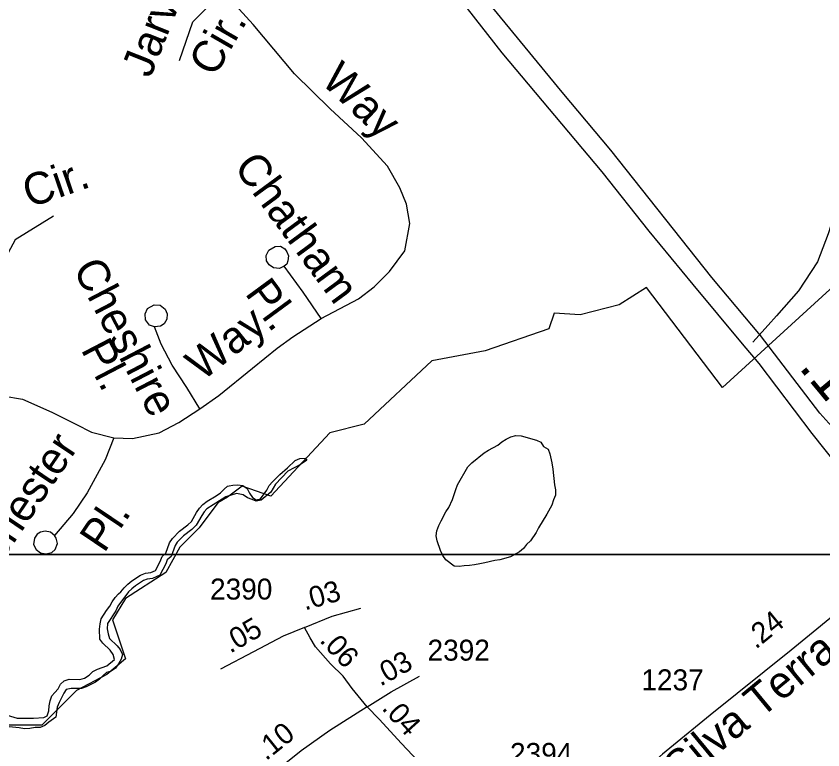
# Model space of a CAD drawing. Extents: x 2290055 to 2389491, y 66597 to 237875.
# Drawn here: x 2327254 to 2329660, y 149143 to 151332 of the extents above; entities that cross this region are included whole.
import ezdxf

# ---------------------------------------------------------------- set-up
doc = ezdxf.new("R2010")
doc.units = 0
for name, color, linetype in [('Exist Boundary Political City Limit New', 7, 'Continuous'), ('Exist Hydrographic Creek Double Shore', 7, 'Continuous'), ('Exist Hydrographic Pond Under 1500 Sq Ft', 7, 'Continuous'), ('Exist Road Non-System Type 51', 7, 'Continuous'), ('Exist Road Non-System Type 51 Label', 7, 'Continuous'), ('Exist Road Primary US Divided Attributed', 7, 'Continuous'), ('Exist Road Primary US Mileage Hundredths English Label', 7, 'Continuous'), ('Exist Road Secondary Mileage Hundredths English Label', 7, 'Continuous'), ('Exist Road Secondary Type 51 Attributed', 7, 'Continuous'), ('Exist Road Secondary Type 51 Label', 7, 'Continuous'), ('Exist Road Secondary Type 51 Number Label', 7, 'Continuous'), ('Map Preparation Boundary City Limit Buffer Line', 7, 'Continuous'), ('Map Preparation Inset Cut Line', 7, 'Continuous')]:
    doc.layers.add(name, color=color, linetype=linetype)

msp = doc.modelspace()

# ---------------------------------------------------------------- linework, layer by layer
at = {"layer": 'Exist Boundary Political City Limit New'}
for points in [[(2331042.8, 151629.8), (2330040.5, 150815.1), (2330031.5, 151209), (2329834.5, 151021), (2329772, 150600.2), (2329360.2, 150224.2), (2329133.8, 150522.9), (2329052.2, 150471.4), (2328936.2, 150441.3), (2328859, 150445.6), (2328843, 150399.7), (2328653, 150334), (2328494.2, 150303.9), (2328292.5, 150115), (2328189.5, 150089.2), (2328013.5, 149900.3), (2327927.8, 149930.3), (2327884.5, 149897.6), (2327855.2, 149880.4), (2327800.2, 149806.2), (2327742.5, 149747.9)], [(2327742.5, 149747.9), (2327700.2, 149672.7), (2327580, 149595.4), (2327541.5, 149531), (2327580, 149415), (2327524.2, 149367.8), (2327434, 149320.6), (2327331, 149217.5), (2327163.8, 149217.5)]]:
    msp.add_lwpolyline(points, dxfattribs=at)
at = {"layer": 'Exist Hydrographic Creek Double Shore'}
for points in [[(2327227.5, 149246.7), (2327257.5, 149238.4), (2327305.7, 149238.3), (2327336.7, 149239.5), (2327347.2, 149244.7), (2327352, 149259.4), (2327352.5, 149274.6), (2327355.5, 149290), (2327360.2, 149304.2), (2327369.2, 149314.9), (2327379.5, 149325), (2327386.5, 149339.1), (2327397.5, 149349.8), (2327412, 149354.7), (2327444, 149353.7), (2327458.5, 149356.9), (2327471.7, 149365.9), (2327483, 149376.7), (2327496.5, 149383.7), (2327524.7, 149394.5), (2327547.5, 149412.9), (2327543.2, 149428.1), (2327534.7, 149441.1), (2327512.5, 149461.8), (2327504.2, 149473.2), (2327502.7, 149503.7), (2327504.5, 149518.9), (2327508.2, 149533.9), (2327524, 149559.6), (2327533.2, 149571.7), (2327540.5, 149584.9), (2327549.7, 149597.4), (2327559.7, 149609.2), (2327566.5, 149615), (2327576, 149626.9), (2327587.2, 149637.5), (2327599.7, 149647.3), (2327625.5, 149664.4), (2327640.2, 149670.2), (2327656.2, 149672), (2327670, 149678.6), (2327684, 149705.5), (2327689.5, 149720.1), (2327701, 149730.6), (2327711.7, 149760.8), (2327720, 149774.3), (2327741.5, 149795.9), (2327766.2, 149814.2), (2327777, 149824.9), (2327792, 149851.7), (2327800.5, 149864.8), (2327811, 149875.8), (2327823.5, 149885.2), (2327850.5, 149901.3), (2327863.5, 149910.3), (2327874.2, 149920.8), (2327884.7, 149929.7), (2327889, 149930.6), (2327900, 149932.7), (2327915, 149934.3), (2327930, 149931.7), (2327943, 149922.9), (2327950, 149909.3), (2327959, 149896.6), (2327970, 149889.6), (2327982.7, 149892.7), (2328001.5, 149918), (2328009, 149931.5), (2328018.5, 149943.2), (2328040.5, 149964.8), (2328063.7, 149984.5), (2328086.5, 150006.2), (2328100.5, 150012.6), (2328115.7, 150013.9), (2328120.7, 150007.8), (2328102.2, 149994.6), (2328064, 149974.5), (2328028, 149936.3), (2328013.7, 149911.8), (2327984.5, 149888), (2327969.7, 149885.5), (2327957.7, 149889.9), (2327943.7, 149895.5), (2327931.5, 149904.3), (2327911.5, 149908.1), (2327880, 149898), (2327823, 149862.3), (2327814.7, 149853.6), (2327807.5, 149842.4), (2327791.2, 149813.8), (2327778, 149800.6), (2327753, 149782), (2327734.5, 149763.3), (2327728, 149752.7), (2327716.5, 149720.5), (2327705, 149709.8)], [(2327705, 149709.8), (2327700.5, 149698.3), (2327683, 149664.9), (2327661.2, 149654.5), (2327644.7, 149652.6), (2327634, 149648.4), (2327610, 149632.6), (2327599, 149623.9), (2327589.2, 149614.7), (2327557.7, 149572.5), (2327551.5, 149558.6), (2327527, 149520.1), (2327526, 149504.8), (2327528.2, 149490), (2327533, 149475.8), (2327555, 149454.1), (2327564.5, 149442.5), (2327571.5, 149428.3), (2327567.5, 149413.8), (2327559.5, 149400.4), (2327550.5, 149387.5), (2327538, 149378.4), (2327523.2, 149373.8), (2327513.5, 149365.3), (2327503, 149354), (2327490.5, 149345.6), (2327463, 149331.7), (2327448.7, 149326.3), (2327418.2, 149326.6), (2327403.5, 149323.2), (2327396, 149313), (2327382.5, 149285), (2327376.7, 149270.8), (2327374.2, 149255.9), (2327373, 149240.8), (2327352.2, 149226.3), (2327339.7, 149216.2), (2327325.7, 149210.5), (2327310.5, 149210.6), (2327295, 149207.4), (2327278.7, 149205.9), (2327263.2, 149209.4), (2327233, 149212.5)]]:
    msp.add_lwpolyline(points, dxfattribs=at)
at = {"layer": 'Exist Hydrographic Pond Under 1500 Sq Ft'}
msp.add_lwpolyline([(2328575, 149690.1), (2328560.2, 149691.4), (2328536, 149710.6), (2328527, 149723.6), (2328519.5, 149737.6), (2328510, 149766.7), (2328507, 149782), (2328508.5, 149797.2), (2328514.5, 149812.2), (2328521.5, 149826.3), (2328536, 149853.4), (2328544, 149866.5), (2328555.5, 149890.3), (2328565, 149920.3), (2328570.5, 149934.4), (2328601.5, 149987.4), (2328612.7, 150000), (2328649.5, 150029.7), (2328662.7, 150037.6), (2328690.2, 150052.1), (2328702.2, 150062.6), (2328715.7, 150070.6), (2328729.2, 150077.3), (2328744, 150081.1), (2328759.7, 150080.1), (2328805.5, 150067.2), (2328818.5, 150061.1), (2328827.2, 150048.7), (2328840.2, 150040.6), (2328845.7, 150026.3), (2328851.7, 150000), (2328854.7, 149980.4), (2328859.7, 149934.4), (2328862.7, 149918.9), (2328863, 149903.5), (2328856.7, 149889), (2328851.5, 149873.8), (2328836.5, 149846.1), (2328811.5, 149805.7), (2328804.5, 149792), (2328788, 149767.1), (2328776.5, 149755.9), (2328767.2, 149744.2), (2328755.2, 149734.3), (2328728, 149719.4), (2328697, 149710.7), (2328682, 149708.4), (2328651.7, 149701.2), (2328636.5, 149698.8), (2328621.2, 149695.1), (2328606.2, 149693.3), (2328590.5, 149692.8), (2328575, 149690.1)], dxfattribs=at)
at = {"layer": 'Exist Road Non-System Type 51'}
msp.add_line((2329497.1, 150410.6), (2329451.4, 150359.8), dxfattribs=at)
for points in [[(2330290.5, 152447.4), (2330253.8, 152363.9), (2330149.7, 152213.7), (2330031, 152078.7), (2329894.3, 151941.4), (2329832.4, 151838.9), (2329798.4, 151735.4), (2329797.7, 151655.7), (2329806.3, 151585.8), (2329849.5, 151507.4), (2329890.3, 151437.1), (2329934.6, 151378.8), (2329896.2, 151337.3), (2329835.9, 151244.9), (2329802.7, 151121.5), (2329753, 150967.6), (2329709.9, 150787.7), (2329676, 150682.3), (2329643.5, 150599), (2329586.9, 150512.7), (2329521.9, 150438.3), (2329497.1, 150410.6)], [(2328163.4, 150430.5), (2328275.3, 150488.8), (2328321.8, 150524.7), (2328367.9, 150570.5), (2328413.7, 150632.4), (2328428.6, 150713.1), (2328418.1, 150770.8), (2328398.1, 150819.9), (2328361.8, 150884.4), (2328284.2, 150969.3), (2328190.9, 151055.8), (2328084.7, 151159.6), (2327960.7, 151306.7), (2327845.7, 151434.4), (2327746.3, 151574.5), (2327641, 151706.3), (2327566, 151827.4), (2327471.6, 151989.7), (2327394.1, 152132.7), (2327330.1, 152282.1)], [(2327741.7, 151199.8), (2327781.4, 151314.8), (2327871.9, 151405.3)], [(2327366.1, 150735.5), (2327251.2, 150664.8), (2327171.7, 150518.9), (2327105.4, 150381.8), (2327126.8, 150184.1)], [(2328053.2, 150586.3), (2328039.7, 150579.6), (2328021.6, 150580.8), (2328009.1, 150590.5), (2328000.7, 150602), (2328000.1, 150618), (2328007.3, 150634.4), (2328026.9, 150645), (2328043, 150645.7), (2328055.4, 150638.3), (2328061.7, 150628.7), (2328066.1, 150616.7), (2328064.7, 150602.5), (2328061.2, 150592.5), (2328053.2, 150586.3)], [(2328163.4, 150430.5), (2328110.4, 150508.5), (2328053.2, 150586.3)], [(2327666.5, 150405), (2327652.2, 150410.3), (2327639.5, 150425.9), (2327638.8, 150443.6), (2327646.3, 150460), (2327665.9, 150470.9), (2327683.7, 150469.6), (2327698.2, 150458.1), (2327704.7, 150444.2), (2327703.4, 150428.4), (2327696.1, 150414), (2327684.2, 150407.6), (2327666.5, 150405)], [(2327802.3, 150160.2), (2327858.4, 150200.2), (2327959.2, 150282.3), (2328033, 150341.3), (2328079.6, 150375), (2328163.4, 150430.5)], [(2327802.3, 150160.2), (2327763.6, 150224.7), (2327719, 150290.9), (2327686.3, 150353.6), (2327666.5, 150405)], [(2326224.7, 150381.8), (2326231.2, 150316.1), (2326249.9, 150250.8), (2326280.3, 150195.9), (2326345.1, 150126.6), (2326409.4, 150069.1), (2326482.5, 150037.8), (2326583.3, 150019.8), (2326667.3, 150021.2), (2326731.2, 150023.7), (2326830, 150055.5), (2326920.5, 150091.2), (2327028.3, 150145.4), (2327091.1, 150174.1), (2327148.6, 150190.2), (2327214.2, 150199), (2327272.7, 150189.2), (2327360.2, 150150.6), (2327431.8, 150115.4), (2327478.7, 150091.3), (2327545.4, 150073.9)], [(2327545.4, 150073.9), (2327601.6, 150072.2), (2327681, 150089.2), (2327739.5, 150119.7), (2327802.3, 150160.2)], [(2327545.4, 150073.9), (2327520.1, 150008.9), (2327465.9, 149910.6), (2327424.3, 149848.9), (2327368.9, 149782.7)], [(2327368.9, 149782.7), (2327356.3, 149792.4), (2327340.4, 149795.7), (2327326.4, 149793.2), (2327316.8, 149786.9), (2327309.1, 149774.5), (2327305.9, 149756.3), (2327314.4, 149740.6), (2327326.9, 149731.2), (2327343.1, 149727.9), (2327361, 149732.5), (2327370.5, 149740.8), (2327377.7, 149759.1), (2327373.1, 149775), (2327368.9, 149782.7)]]:
    msp.add_lwpolyline(points, dxfattribs=at)
at = {"layer": 'Exist Road Primary US Divided Attributed'}
for points in [[(2326323.2, 154166.7), (2326409.4, 154037.1), (2326477.6, 153937.8), (2326581.9, 153797.4), (2326702.6, 153653.8), (2326921.5, 153390.7), (2327179.6, 153078), (2327383.3, 152817.2), (2327475.4, 152716.4), (2327513.3, 152672.1), (2327880.5, 152228.9), (2328302.8, 151710.6), (2328538.7, 151433.5), (2328702.8, 151223.1), (2329000.3, 150867.3), (2329140.5, 150691.1), (2329272.1, 150532), (2329419.1, 150354.1), (2329468.7, 150295.9), (2329626.9, 150087.6), (2329909.4, 149732)], [(2329958.4, 149778.9), (2329820.9, 149959), (2329650.9, 150147.6), (2329473.8, 150379.8), (2329328.5, 150552.5), (2329027.6, 150932.3), (2328882.3, 151105), (2328041.2, 152129.7), (2327827.5, 152379.4), (2327347.1, 152964.4), (2326950.5, 153453.6), (2326553.9, 153930.9), (2326446.7, 154074.4), (2326323.2, 154166.7)]]:
    msp.add_lwpolyline(points, dxfattribs=at)
at = {"layer": 'Exist Road Secondary Type 51 Attributed'}
for points in [[(2329909.4, 149732), (2329846.1, 149684), (2329746.1, 149588.8), (2329565.5, 149440.4), (2329323.6, 149246.7), (2329181.7, 149130.5), (2329088.6, 149048.2), (2329046.2, 148975.6), (2329001.4, 148892.2)], [(2328114.5, 149508), (2328197, 149542.1), (2328281.8, 149565.6)], [(2328114.5, 149508), (2328050, 149482.9), (2327962.2, 149436.3), (2327863.4, 149384)], [(2328300.9, 149271.3), (2328256.1, 149326.9), (2328229.2, 149362.8), (2328191.6, 149400.4), (2328146.8, 149450.6), (2328130.7, 149477.5), (2328114.5, 149508)], [(2328300.9, 149271.3), (2328372.6, 149316.1), (2328456.9, 149362.8)], [(2328300.9, 149271.3), (2328189.8, 149201.3), (2328103.8, 149140.4), (2328003.4, 149059.6), (2327897.6, 148978.9), (2327864.5, 148959.2)], [(2328453.3, 149109.9), (2328403.1, 149161.9), (2328336.8, 149235.4), (2328300.9, 149271.3)]]:
    msp.add_lwpolyline(points, dxfattribs=at)
at = {"layer": 'Map Preparation Boundary City Limit Buffer Line'}
for points in [[(2331042.8, 151629.8), (2330040.5, 150815.1), (2330031.5, 151209), (2329834.5, 151021), (2329772, 150600.2), (2329360.2, 150224.2), (2329133.8, 150522.9), (2329052.2, 150471.4), (2328936.2, 150441.3), (2328859, 150445.6), (2328843, 150399.7), (2328653, 150334), (2328494.2, 150303.9), (2328292.5, 150115), (2328189.5, 150089.2), (2328013.5, 149900.3), (2327927.8, 149930.3), (2327884.5, 149897.6), (2327855.2, 149880.4), (2327800.2, 149806.2), (2327742.5, 149747.9)], [(2327742.5, 149747.9), (2327700.2, 149672.7), (2327580, 149595.4), (2327541.5, 149531), (2327580, 149415), (2327524.2, 149367.8), (2327434, 149320.6), (2327331, 149217.5), (2327163.8, 149217.5)]]:
    msp.add_lwpolyline(points, dxfattribs=at)
at = {"layer": 'Map Preparation Inset Cut Line'}
for points in [[(2374088.6, 192135.8), (2313126.6, 192135.8), (2313126.6, 149726.2), (2353934.7, 149726.2), (2375181.1, 184193.5), (2380407.7, 192135.8)], [(2325416.4, 141886.2), (2343900.4, 141886.2), (2346064.1, 148689.8), (2346393.7, 149726.2), (2346064.1, 149726.2), (2346064.1, 156758), (2331912.3, 156758), (2331912.3, 149726.2), (2325417.5, 149726.2)], [(2318953.4, 149726.2), (2325417.5, 149726.2), (2346393.7, 149726.2), (2338303.7, 115381.1), (2324894.8, 115381.1)]]:
    msp.add_lwpolyline(points, close=True, dxfattribs=at)

# ---------------------------------------------------------------- texts
at = {"layer": 'Exist Road Non-System Type 51 Label'}
for s, rotation, p in [('Jarvis', 68.2801, (2327654.1, 151144.5)), ('Cir.', 60.0182, (2327846.3, 151147.3)), ('Way', 316.6015, (2328160, 151134.6)), ('Chatham', 306.3324, (2327900.8, 150881.9)), ('Cir.', 18.9968, (2327293.7, 150759.4)), ('Cheshire', 297.5209, (2327422.1, 150579.6)), ('Pl.', 306.3324, (2327934.3, 150504.6)), ('Way', 38.6558, (2327809.2, 150241.2)), ('Pl.', 297.5209, (2327446.1, 150337.9)), ('Dorchester', 56.0513, (2327095.3, 149532)), ('Pl.', 56.0513, (2327516.7, 149728))]:
    msp.add_text(s, height=95, rotation=rotation, dxfattribs=at).set_placement(p)
at = {"layer": 'Exist Road Primary US Mileage Hundredths English Label'}
msp.add_text('.15', height=125, rotation=309.6237, dxfattribs=at).set_placement((2329585.5, 150283.5))
at = {"layer": 'Exist Road Secondary Mileage Hundredths English Label'}
for s, rotation, p in [('.03', 15.7606, (2328115.2, 149559)), ('.24', 39.3565, (2329459.9, 149442)), ('.05', 29.8916, (2327892.6, 149430)), ('.06', 312.993, (2328156.7, 149467.8)), ('.03', 28.9662, (2328340.4, 149331.7)), ('.04', 312.0464, (2328342.2, 149266.1)), ('.10', 38.8015, (2327999.4, 149109.2))]:
    msp.add_text(s, height=62.5, rotation=rotation, dxfattribs=at).set_placement(p)
at = {"layer": 'Exist Road Secondary Type 51 Label'}
msp.add_text('Silva Terra Dr.', height=95, rotation=39.5702, dxfattribs=at).set_placement((2329235, 149037.7))
at = {"layer": 'Exist Road Secondary Type 51 Number Label'}
for s, p in [('2390', (2327832.4, 149591.8)), ('2392', (2328481, 149409.6)), ('1237', (2329118.6, 149321)), ('2394', (2328726.9, 149101.5))]:
    msp.add_text(s, height=62.5, dxfattribs=at).set_placement(p)

doc.saveas('drawing.dxf')
